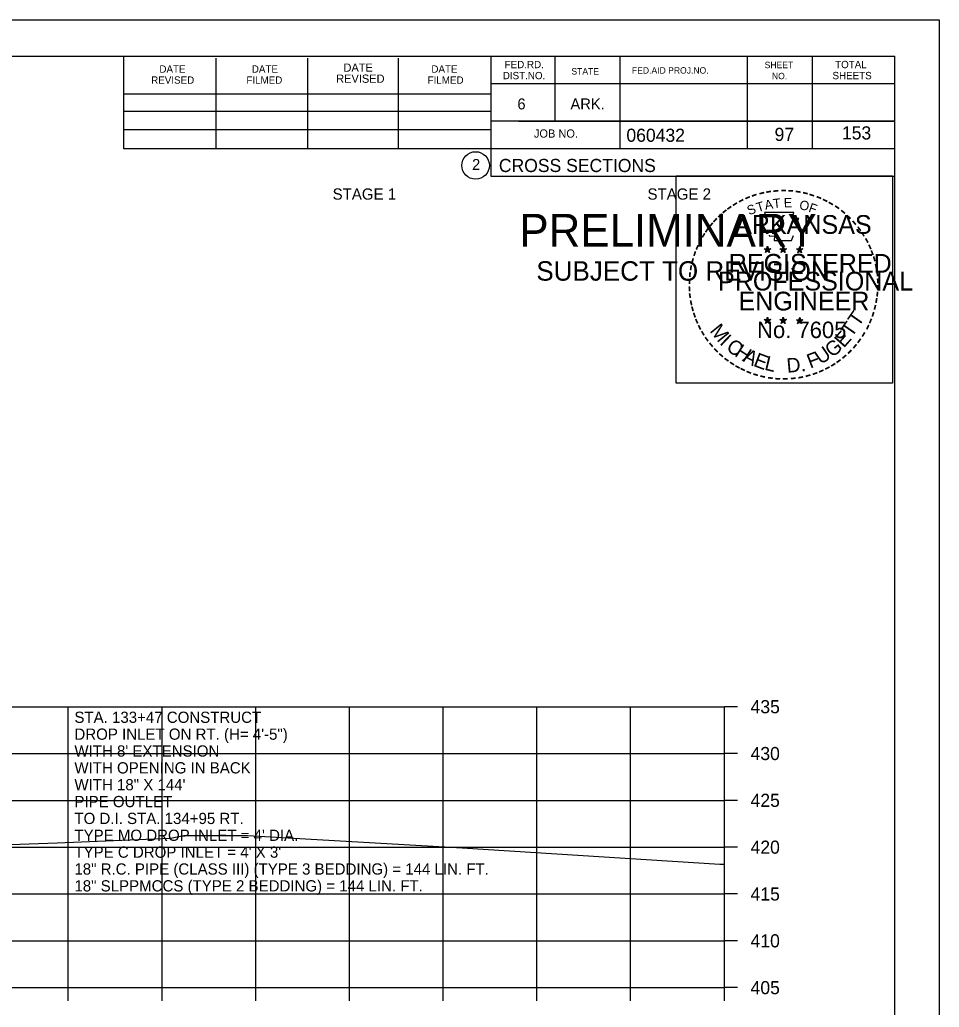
# Model space of a CAD drawing. Extents: x 1538688 to 1540766, y 656250 to 671912.
# Drawn here: x 1538923 to 1539021.1, y 661139.2 to 661244.7 of the extents above; entities that cross this region are included whole.
import ezdxf

# ---------------------------------------------------------------- set-up
doc = ezdxf.new("R2010")
doc.units = 0
for name, color, linetype in [('18', 7, 'Continuous'), ('22', 7, 'Continuous'), ('26', 7, 'Continuous'), ('40', 7, 'Continuous'), ('7', 7, 'Continuous'), ('8', 7, 'Continuous'), ('9', 7, 'Continuous'), ('Borings', 7, 'Continuous'), ('Default', 7, 'Continuous'), ('Horizontal Alignment', 7, 'Continuous'), ('RipRap', 7, 'Continuous')]:
    doc.layers.add(name, color=color, linetype=linetype)

msp = doc.modelspace()

# ---------------------------------------------------------------- linework, layer by layer
at = {"layer": '18'}
msp.add_lwpolyline([(1538915.03, 661156.36), (1538926.99, 661156.8), (1538939.07, 661157.27), (1538940.51, 661157.56), (1538942.87, 661157.57), (1538947.31, 661157.57), (1538970.21, 661156.24), (1538997.7, 661154.5), (1538998.18, 661154.5)], dxfattribs=at)
at = {"layer": '22'}
for p, q in [((1538718.18, 661171.32), (1538998.18, 661171.32)), ((1538928.18, 661141.32), (1538928.18, 661171.32)), ((1538938.18, 661141.32), (1538938.18, 661171.32)), ((1538948.18, 661141.32), (1538948.18, 661171.32)), ((1538958.18, 661141.32), (1538958.18, 661171.32)), ((1538968.18, 661141.32), (1538968.18, 661171.32)), ((1538978.18, 661141.32), (1538978.18, 661171.32)), ((1538988.18, 661141.32), (1538988.18, 661171.32)), ((1538998.18, 661141.32), (1538998.18, 661171.32)), ((1538718.18, 661166.32), (1538998.18, 661166.32)), ((1538718.18, 661161.32), (1538998.18, 661161.32)), ((1538718.18, 661156.32), (1538998.18, 661156.32)), ((1538718.18, 661151.32), (1538998.18, 661151.32)), ((1538718.18, 661146.32), (1538998.18, 661146.32)), ((1538718.18, 661141.32), (1538998.18, 661141.32))]:
    msp.add_line(p, q, dxfattribs=at)
at = {"layer": '26'}
msp.add_line((1538687.78, 661244.67), (1539021.11, 661244.67), dxfattribs=at)
for points in [[(1538687.77, 661244.67), (1539021.11, 661244.67), (1539021.11, 661031.33), (1538687.77, 661031.33)], [(1538993.03, 661228.01), (1539016.13, 661228.01), (1539016.13, 661205.86), (1538993.03, 661205.86)]]:
    msp.add_lwpolyline(points, close=True, dxfattribs=at)
at = {"layer": '8'}
for p, q in [((1539002.44, 661220.22), (1539002.79, 661220.11)), ((1539002.44, 661220.22), (1539002.69, 661220.18)), ((1539002.44, 661220.22), (1539002.68, 661220.1)), ((1539002.57, 661219.81), (1539002.79, 661220.11)), ((1539002.57, 661219.81), (1539002.7, 661220.06)), ((1539002.57, 661219.81), (1539002.79, 661220.03)), ((1539002.79, 661220.48), (1539002.75, 661220.22)), ((1539002.79, 661220.11), (1539002.79, 661220.48)), ((1539002.79, 661220.48), (1539002.84, 661220.23)), ((1539003.13, 661220.22), (1539002.79, 661220.11)), ((1539003, 661219.81), (1539002.79, 661220.11)), ((1539003, 661219.81), (1539002.79, 661220.03)), ((1539003.13, 661220.22), (1539002.85, 661220.17)), ((1539003, 661219.81), (1539002.86, 661220.11)), ((1539003.13, 661220.22), (1539002.93, 661220.12)), ((1539004.11, 661220.22), (1539004.46, 661220.11)), ((1539004.11, 661220.22), (1539004.36, 661220.18)), ((1539004.11, 661220.22), (1539004.35, 661220.1)), ((1539004.24, 661219.81), (1539004.46, 661220.11)), ((1539004.24, 661219.81), (1539004.37, 661220.06)), ((1539004.24, 661219.81), (1539004.46, 661220.03)), ((1539004.46, 661220.48), (1539004.42, 661220.22)), ((1539004.46, 661220.11), (1539004.46, 661220.48)), ((1539004.46, 661220.48), (1539004.51, 661220.23)), ((1539004.8, 661220.22), (1539004.46, 661220.11)), ((1539004.67, 661219.81), (1539004.46, 661220.11)), ((1539004.67, 661219.81), (1539004.46, 661220.03)), ((1539004.8, 661220.22), (1539004.52, 661220.17)), ((1539004.67, 661219.81), (1539004.53, 661220.11)), ((1539004.8, 661220.22), (1539004.6, 661220.12)), ((1539005.87, 661220.21), (1539006.22, 661220.1)), ((1539005.87, 661220.21), (1539006.13, 661220.17)), ((1539005.87, 661220.21), (1539006.11, 661220.09)), ((1539006.01, 661219.8), (1539006.22, 661220.1)), ((1539006.01, 661219.8), (1539006.13, 661220.05)), ((1539006.01, 661219.8), (1539006.22, 661220.02)), ((1539006.22, 661220.46), (1539006.18, 661220.21)), ((1539006.22, 661220.1), (1539006.22, 661220.46)), ((1539006.22, 661220.46), (1539006.27, 661220.21)), ((1539006.57, 661220.21), (1539006.22, 661220.1)), ((1539006.43, 661219.8), (1539006.22, 661220.1)), ((1539006.43, 661219.8), (1539006.22, 661220.02)), ((1539006.57, 661220.21), (1539006.28, 661220.16)), ((1539006.43, 661219.8), (1539006.3, 661220.09)), ((1539006.57, 661220.21), (1539006.36, 661220.11)), ((1539002.43, 661212.65), (1539002.78, 661212.54)), ((1539002.43, 661212.65), (1539002.69, 661212.6)), ((1539002.43, 661212.65), (1539002.67, 661212.53)), ((1539002.57, 661212.24), (1539002.78, 661212.54)), ((1539002.57, 661212.24), (1539002.69, 661212.49)), ((1539002.57, 661212.24), (1539002.78, 661212.46)), ((1539002.78, 661212.9), (1539002.74, 661212.65)), ((1539002.78, 661212.54), (1539002.78, 661212.9)), ((1539002.78, 661212.9), (1539002.83, 661212.65)), ((1539003.13, 661212.65), (1539002.78, 661212.54)), ((1539003, 661212.24), (1539002.78, 661212.54)), ((1539003, 661212.24), (1539002.78, 661212.46)), ((1539003.13, 661212.65), (1539002.84, 661212.6)), ((1539003, 661212.24), (1539002.86, 661212.53)), ((1539003.13, 661212.65), (1539002.93, 661212.55)), ((1539004.1, 661212.65), (1539004.45, 661212.54)), ((1539004.1, 661212.65), (1539004.36, 661212.6)), ((1539004.1, 661212.65), (1539004.34, 661212.53)), ((1539004.24, 661212.24), (1539004.45, 661212.54)), ((1539004.24, 661212.24), (1539004.36, 661212.49)), ((1539004.24, 661212.24), (1539004.45, 661212.46)), ((1539004.45, 661212.9), (1539004.41, 661212.65)), ((1539004.45, 661212.54), (1539004.45, 661212.9)), ((1539004.45, 661212.9), (1539004.5, 661212.65)), ((1539004.8, 661212.65), (1539004.45, 661212.54)), ((1539004.67, 661212.24), (1539004.45, 661212.54)), ((1539004.67, 661212.24), (1539004.45, 661212.46)), ((1539004.8, 661212.65), (1539004.51, 661212.6)), ((1539004.67, 661212.24), (1539004.53, 661212.53)), ((1539004.8, 661212.65), (1539004.6, 661212.55)), ((1539005.87, 661212.64), (1539006.22, 661212.53)), ((1539005.87, 661212.64), (1539006.12, 661212.59)), ((1539005.87, 661212.64), (1539006.11, 661212.52)), ((1539006, 661212.23), (1539006.22, 661212.53)), ((1539006, 661212.23), (1539006.13, 661212.48)), ((1539006, 661212.23), (1539006.22, 661212.45)), ((1539006.22, 661212.89), (1539006.18, 661212.64)), ((1539006.22, 661212.53), (1539006.22, 661212.89)), ((1539006.22, 661212.89), (1539006.27, 661212.64)), ((1539006.57, 661212.64), (1539006.22, 661212.53)), ((1539006.43, 661212.23), (1539006.22, 661212.53)), ((1539006.43, 661212.23), (1539006.22, 661212.45)), ((1539006.57, 661212.64), (1539006.28, 661212.59)), ((1539006.43, 661212.23), (1539006.3, 661212.52)), ((1539006.57, 661212.64), (1539006.36, 661212.54))]:
    msp.add_line(p, q, dxfattribs=at)
for points in [[(1539002.48, 661224.1), (1539002.75, 661223.27)], [(1539005.99, 661223.18), (1539006.13, 661223.46), (1539005.45, 661223.44), (1539005.6, 661224.1), (1539002.48, 661224.1)], [(1539002.97, 661221.68), (1539002.97, 661221.59), (1539003.53, 661221.57), (1539003.48, 661221.1), (1539005.35, 661221.1), (1539005.55, 661221.63)], [(1539002.79, 661220.48), (1539003, 661219.81), (1539002.44, 661220.22), (1539003.13, 661220.22), (1539002.57, 661219.81), (1539002.79, 661220.48)], [(1539004.46, 661220.48), (1539004.67, 661219.81), (1539004.11, 661220.22), (1539004.8, 661220.22), (1539004.24, 661219.81), (1539004.46, 661220.48)], [(1539006.22, 661220.46), (1539006.43, 661219.8), (1539005.87, 661220.21), (1539006.57, 661220.21), (1539006.01, 661219.8), (1539006.22, 661220.46)], [(1539002.78, 661212.9), (1539003, 661212.24), (1539002.43, 661212.65), (1539003.13, 661212.65), (1539002.57, 661212.24), (1539002.78, 661212.9)], [(1539004.45, 661212.9), (1539004.67, 661212.24), (1539004.1, 661212.65), (1539004.8, 661212.65), (1539004.24, 661212.24), (1539004.45, 661212.9)], [(1539006.22, 661212.89), (1539006.43, 661212.23), (1539005.87, 661212.64), (1539006.57, 661212.64), (1539006, 661212.23), (1539006.22, 661212.89)]]:
    msp.add_lwpolyline(points, dxfattribs=at)
for centre, radius in [((1539002.79, 661220.11), 0.172), ((1539002.79, 661220.11), 0.145), ((1539002.79, 661220.11), 0.116), ((1539002.79, 661220.11), 0.0991), ((1539002.79, 661220.11), 0.0747), ((1539002.79, 661220.11), 0.0495), ((1539002.79, 661220.11), 0.0296), ((1539004.46, 661220.11), 0.172), ((1539004.46, 661220.11), 0.145), ((1539004.46, 661220.11), 0.116), ((1539004.46, 661220.11), 0.0991), ((1539004.46, 661220.11), 0.0747), ((1539004.46, 661220.11), 0.0495), ((1539004.46, 661220.11), 0.0296), ((1539006.22, 661220.1), 0.172), ((1539006.22, 661220.1), 0.145), ((1539006.22, 661220.1), 0.116), ((1539006.22, 661220.1), 0.0991), ((1539006.22, 661220.1), 0.0747), ((1539006.22, 661220.1), 0.0495), ((1539006.22, 661220.1), 0.0296), ((1539002.78, 661212.54), 0.172), ((1539002.78, 661212.54), 0.145), ((1539002.78, 661212.54), 0.116), ((1539002.78, 661212.54), 0.0991), ((1539002.78, 661212.54), 0.0747), ((1539002.78, 661212.54), 0.0495), ((1539002.78, 661212.54), 0.0296), ((1539004.45, 661212.54), 0.172), ((1539004.45, 661212.54), 0.145), ((1539004.45, 661212.54), 0.116), ((1539004.45, 661212.54), 0.0991), ((1539004.45, 661212.54), 0.0747), ((1539004.45, 661212.54), 0.0495), ((1539004.45, 661212.54), 0.0296), ((1539006.22, 661212.53), 0.172), ((1539006.22, 661212.53), 0.145), ((1539006.22, 661212.53), 0.116), ((1539006.22, 661212.53), 0.0991), ((1539006.22, 661212.53), 0.0747), ((1539006.22, 661212.53), 0.0495), ((1539006.22, 661212.53), 0.0296)]:
    msp.add_circle(centre, radius, dxfattribs=at)
at = {"layer": 'Borings'}
for p, q in [((1538998.18, 661141.32), (1538998.18, 661171.32)), ((1538999.58, 661171.32), (1538998.18, 661171.32)), ((1538999.58, 661166.32), (1538998.18, 661166.32)), ((1538999.58, 661161.32), (1538998.18, 661161.32)), ((1538999.58, 661156.32), (1538998.18, 661156.32)), ((1538999.58, 661151.32), (1538998.18, 661151.32)), ((1538999.58, 661146.32), (1538998.18, 661146.32)), ((1538718.18, 661141.32), (1538998.18, 661141.32)), ((1538928.18, 661139.92), (1538928.18, 661141.32)), ((1538938.18, 661139.92), (1538938.18, 661141.32)), ((1538948.18, 661139.92), (1538948.18, 661141.32)), ((1538958.18, 661139.92), (1538958.18, 661141.32)), ((1538968.18, 661139.92), (1538968.18, 661141.32)), ((1538978.18, 661139.92), (1538978.18, 661141.32)), ((1538988.18, 661139.92), (1538988.18, 661141.32)), ((1538998.18, 661139.92), (1538998.18, 661141.32)), ((1538999.58, 661141.32), (1538998.18, 661141.32))]:
    msp.add_line(p, q, dxfattribs=at)
at = {"layer": 'RipRap'}
for p, q in [((1538700.18, 661240.78), (1539016.36, 661240.78)), ((1538934.1, 661230.9), (1538934.1, 661240.78)), ((1538973.26, 661240.78), (1538973.26, 661227.98)), ((1538980.1, 661240.78), (1538980.1, 661233.84)), ((1538987.04, 661240.78), (1538987.04, 661230.9)), ((1539000.62, 661240.78), (1539000.62, 661230.9)), ((1539007.56, 661240.78), (1539007.56, 661230.9)), ((1539016.36, 661035.32), (1539016.36, 661240.78)), ((1538943.96, 661230.9), (1538943.96, 661240.58)), ((1538953.72, 661230.9), (1538953.72, 661240.58)), ((1538963.4, 661230.9), (1538963.4, 661240.58)), ((1539016.36, 661237.84), (1538973.26, 661237.84)), ((1539016.36, 661237.86), (1539016.36, 661237.86)), ((1538934.1, 661236.76), (1538973.26, 661236.76)), ((1538934.1, 661234.9), (1538973.26, 661234.9)), ((1539016.36, 661233.84), (1538973.26, 661233.84)), ((1538976.22, 661233.84), (1539016.36, 661233.84)), ((1538934.1, 661230.9), (1538934.1, 661232.96)), ((1538934.1, 661232.96), (1538973.26, 661232.96)), ((1539016.36, 661230.9), (1538934.1, 661230.9)), ((1538973.26, 661227.98), (1539016.36, 661227.98))]:
    msp.add_line(p, q, dxfattribs=at)
msp.add_circle((1538971.64, 661229.11), 1.47, dxfattribs=at)

# ---------------------------------------------------------------- texts
at = {"layer": '40'}
for s, p in [('STA. 133+47 CONSTRUCT', (1538928.83, 661169.59)), ('DROP INLET ON RT. (H= 4\'-5")', (1538928.83, 661167.79)), ("WITH 8' EXTENSION", (1538928.83, 661165.99)), ('WITH OPENING IN BACK', (1538928.83, 661164.19)), ('WITH 18" X 144\'', (1538928.83, 661162.39)), ('PIPE OUTLET', (1538928.83, 661160.59)), ('TO D.I. STA. 134+95 RT.', (1538928.83, 661158.79)), ("TYPE MO DROP INLET = 4' DIA.", (1538928.83, 661156.99)), ("TYPE C DROP INLET = 4' X 3'", (1538928.83, 661155.19)), ('18" R.C. PIPE (CLASS III) (TYPE 3 BEDDING) = 144 LIN. FT.', (1538928.83, 661153.39)), ('18" SLPPMCCS (TYPE 2 BEDDING) = 144 LIN. FT.', (1538928.83, 661151.59))]:
    msp.add_text(s, height=1.2, dxfattribs=at).set_placement(p)
at = {"layer": '7'}
for s, p in [('97', (1539003.54, 661231.73)), ('153', (1539010.73, 661231.89))]:
    msp.add_text(s, height=1.4, dxfattribs=at).set_placement(p)
at = {"layer": '8'}
for s, height, rotation, p in [('-', 1.6, 19.1761, (1539001.23, 661225.23)), ('-', 1.6, 13.6301, (1539001.98, 661225.47)), ('-', 1.6, 10.2193, (1539002.66, 661225.63)), ('-', 1.6, 5.8968, (1539003.38, 661225.74)), ('-', 1.6, 0.1862, (1539004.16, 661225.81)), ('-', 1.6, 357.743, (1539004.88, 661225.8)), ('-', 1.6, 352.1617, (1539005.62, 661225.74)), ('-', 1.6, 347.2049, (1539006.34, 661225.63)), ('-', 1.6, 342.3362, (1539006.98, 661225.47)), ('-', 1.6, 34.0636, (1538999.36, 661224.27)), ('-', 1.6, 28.7918, (1538999.96, 661224.64)), ('-', 1.6, 24.3072, (1539000.59, 661224.96)), ('S', 1, 21.594, (1539000.83, 661223.78)), ('T', 1, 16.4036, (1539001.75, 661224.11)), ('A', 1, 11.2132, (1539002.57, 661224.36)), ('T', 1, 6.0228, (1539003.42, 661224.53)), ('E', 1, 0.8323, (1539004.53, 661224.64)), ('O', 1, 350.4515, (1539006.13, 661224.43)), ('F', 1, 340.0707, (1539007.09, 661224.2)), ('-', 1.6, 337.8551, (1539007.71, 661225.25)), ('-', 1.6, 334.1211, (1539008.34, 661224.98)), ('-', 1.6, 329.6409, (1539008.92, 661224.7)), ('-', 1.6, 42.9622, (1538997.88, 661223.08)), ('-', 1.6, 38.9507, (1538998.31, 661223.5)), ('-', 1.6, 36.2317, (1538998.79, 661223.88)), ('-', 1.6, 325.8627, (1539009.57, 661224.34)), ('-', 1.6, 320.5297, (1539010.18, 661223.91)), ('-', 1.6, 50.6142, (1538997.03, 661222.12)), ('-', 1.6, 48.423, (1538997.43, 661222.6)), ('ARKANSAS', 2, 360, (1538999.33, 661221.81)), ('-', 1.6, 315.5786, (1539010.77, 661223.42)), ('-', 1.6, 309.8797, (1539011.34, 661222.87)), ('-', 1.6, 58.0706, (1538996.29, 661221.02)), ('-', 1.6, 54.2325, (1538996.61, 661221.55)), ('-', 1.6, 306.6522, (1539011.87, 661222.27)), ('-', 1.4, 303.6753, (1539012.35, 661221.7)), ('-', 1.6, 62.8713, (1538995.97, 661220.41)), ('-', 1.6, 299.6684, (1539012.67, 661221.1)), ('-', 1.6, 72.3945, (1538995.5, 661219.17)), ('-', 1.6, 67.7743, (1538995.72, 661219.8)), ('REGISTERED', 2, 360, (1538998.65, 661217.66)), ('DWB', 0.01, 360, (1539002.77, 661220.11)), ('DWB', 0.01, 360, (1539004.44, 661220.11)), ('DWB', 0.01, 360, (1539006.21, 661220.09)), ('-', 1.6, 294.6628, (1539013, 661220.48)), ('-', 1.6, 290.5728, (1539013.25, 661219.91)), ('-', 1.6, 75.461, (1538995.3, 661218.45)), ('-', 1.6, 285.1233, (1539013.49, 661219.33)), ('-', 1.6, 280.5493, (1539013.69, 661218.58)), ('-', 1.6, 85.1863, (1538995.09, 661217.05)), ('-', 1.6, 81.2013, (1538995.17, 661217.74)), ('PROFESSIONAL', 2, 360, (1538997.51, 661215.76)), ('-', 1.6, 276.5962, (1539013.85, 661217.82)), ('-', 1.6, 89.0622, (1538995.07, 661216.35)), ('-', 1.6, 274.3301, (1539013.91, 661217.09)), ('-', 1.6, 94.1959, (1538995.1, 661215.62)), ('-', 1.6, 98.9479, (1538995.17, 661214.96)), ('ENGINEER', 2, 360, (1538999.69, 661213.63)), ('-', 1.6, 263.5172, (1539013.93, 661215.8)), ('-', 1.6, 269.9407, (1539013.94, 661216.46)), ('-', 1.6, 101.7149, (1538995.31, 661214.22)), ('-', 1.6, 260.9953, (1539013.85, 661215.14)), ('-', 1.6, 105.4578, (1538995.47, 661213.63)), ('-', 1.6, 109.0874, (1538995.69, 661213)), ('T', 1.54, 55.055, (1539012.5, 661211.8)), ('-', 1.6, 252.8681, (1539013.56, 661213.74)), ('-', 1.6, 255.7626, (1539013.74, 661214.46)), ('-', 1.6, 114.0643, (1538995.94, 661212.4)), ('No. 7605', 1.757, 360, (1539001.67, 661210.68)), ('DWB', 0.01, 360, (1539002.77, 661212.53)), ('DWB', 0.01, 360, (1539004.44, 661212.53)), ('DWB', 0.01, 360, (1539006.2, 661212.52)), ('T', 1.54, 55.055, (1539011.77, 661210.68)), ('-', 1.6, 247.8887, (1539013.34, 661213.07)), ('-', 1.6, 115.7289, (1538996.24, 661211.78)), ('-', 1.6, 120.4471, (1538996.6, 661211.2)), ('M', 1.54, 308.9175, (1538996.55, 661211.43)), ('E', 1.54, 48.7313, (1539010.93, 661209.56)), ('-', 1.6, 239.0712, (1539012.68, 661211.69)), ('-', 1.6, 244.6197, (1539013.08, 661212.44)), ('-', 1.6, 125.8934, (1538997, 661210.64)), ('-', 1.6, 130.7181, (1538997.47, 661210.09)), ('I', 1.54, 316.4636, (1538997.6, 661210.11)), ('C', 1.54, 324.0197, (1538998.27, 661209.49)), ('G', 1.54, 38.2173, (1539009.67, 661208.54)), ('-', 1.6, 233.8452, (1539012.28, 661211.04)), ('-', 1.6, 134.2238, (1538997.98, 661209.54)), ('H', 1.54, 327.5342, (1538999.18, 661208.83)), ('A', 1.54, 332.5513, (1539000.03, 661208.29)), ('E', 1.54, 339.2068, (1539001.19, 661207.73)), ('F', 1.54, 20.8202, (1539007.34, 661207.41)), ('U', 1.54, 34.4052, (1539008.47, 661207.8)), ('-', 1.6, 225.7653, (1539011.37, 661209.91)), ('-', 1.6, 231.2538, (1539011.85, 661210.47)), ('-', 1.6, 138.9338, (1538998.51, 661209.08)), ('-', 1.6, 144.6463, (1538999.06, 661208.67)), ('-', 1.6, 148.0898, (1538999.63, 661208.3)), ('L', 1.54, 346.2929, (1539002.38, 661207.31)), ('D.', 1.54, 5.2602, (1539004.89, 661206.97)), ('-', 1.6, 215.7363, (1539010.3, 661208.93)), ('-', 1.6, 221.0851, (1539010.85, 661209.4)), ('-', 1.6, 151.5704, (1539000.2, 661207.97)), ('-', 1.6, 154.6002, (1539000.73, 661207.73)), ('-', 1.6, 158.5612, (1539001.35, 661207.47)), ('-', 1.6, 200.7184, (1539007.97, 661207.6)), ('-', 1.6, 204.2516, (1539008.59, 661207.87)), ('-', 1.6, 207.3568, (1539009.21, 661208.19)), ('-', 1.6, 212.2491, (1539009.77, 661208.54)), ('-', 1.6, 162.7983, (1539002.04, 661207.26)), ('-', 1.6, 167.5555, (1539002.75, 661207.1)), ('-', 1.6, 173.1155, (1539003.52, 661206.99)), ('-', 1.6, 176.5183, (1539004.27, 661206.93)), ('-', 1.6, 181.5918, (1539005.02, 661206.95)), ('-', 1.6, 185.8167, (1539005.83, 661207.03)), ('-', 1.6, 191.2858, (1539006.56, 661207.16)), ('-', 1.6, 195.4743, (1539007.29, 661207.36))]:
    msp.add_text(s, height=height, rotation=rotation, dxfattribs=at).set_placement(p)
at = {"layer": '9'}
for s, height, p in [('PRELIMINARY', 3.5, (1538976.31, 661220.44)), ('DWB', 0.01, (1538977.06, 661222.29)), ('SUBJECT TO REVISION', 2.0751, (1538978.12, 661216.81))]:
    msp.add_text(s, height=height, rotation=360, dxfattribs=at).set_placement(p)
at = {"layer": 'Default'}
for s, p in [('STAGE 1', (1538956.38, 661225.46)), ('STAGE 2', (1538989.98, 661225.46))]:
    msp.add_text(s, height=1.2, dxfattribs=at).set_placement(p)
at = {"layer": 'Horizontal Alignment'}
for s, p in [('435', (1539000.98, 661170.62)), ('430', (1539000.98, 661165.62)), ('425', (1539000.98, 661160.62)), ('420', (1539000.98, 661155.62)), ('415', (1539000.98, 661150.62)), ('410', (1539000.98, 661145.62)), ('405', (1539000.98, 661140.62))]:
    msp.add_text(s, height=1.4, dxfattribs=at).set_placement(p)
at = {"layer": 'RipRap'}
for s, height, p in [('DATE', 0.782, (1538937.9, 661239.02)), ('DATE', 0.782, (1538947.76, 661239.02)), ('DATE', 0.879, (1538957.54, 661239.12)), ('DATE', 0.782, (1538966.92, 661239.02)), ('FED.RD.', 0.782, (1538974.74, 661239.5)), ('SHEET', 0.684, (1539002.48, 661239.5)), ('TOTAL', 0.782, (1539010, 661239.5)), ('REVISED', 0.879, (1538956.76, 661237.94)), ('DIST.NO.', 0.782, (1538974.54, 661238.32)), ('STATE', 0.684, (1538981.86, 661238.82)), ('FED.AID PROJ.NO.', 0.684, (1538988.32, 661238.92)), ('NO.', 0.684, (1539003.26, 661238.32)), ('SHEETS', 0.782, (1539009.72, 661238.32)), ('REVISED', 0.782, (1538937.02, 661237.84)), ('FILMED', 0.782, (1538947.18, 661237.84)), ('FILMED', 0.782, (1538966.52, 661237.84)), ('6', 1.17, (1538976.1, 661235.1)), ('ARK.', 1.172, (1538981.76, 661235.1)), ('JOB NO.', 0.879, (1538977.86, 661232.08)), ('060432', 1.4, (1538987.73, 661231.64)), ('2', 1.17, (1538971.26, 661228.63)), ('CROSS SECTIONS', 1.4, (1538974.12, 661228.41))]:
    msp.add_text(s, height=height, rotation=360, dxfattribs=at).set_placement(p)

doc.saveas('drawing.dxf')
